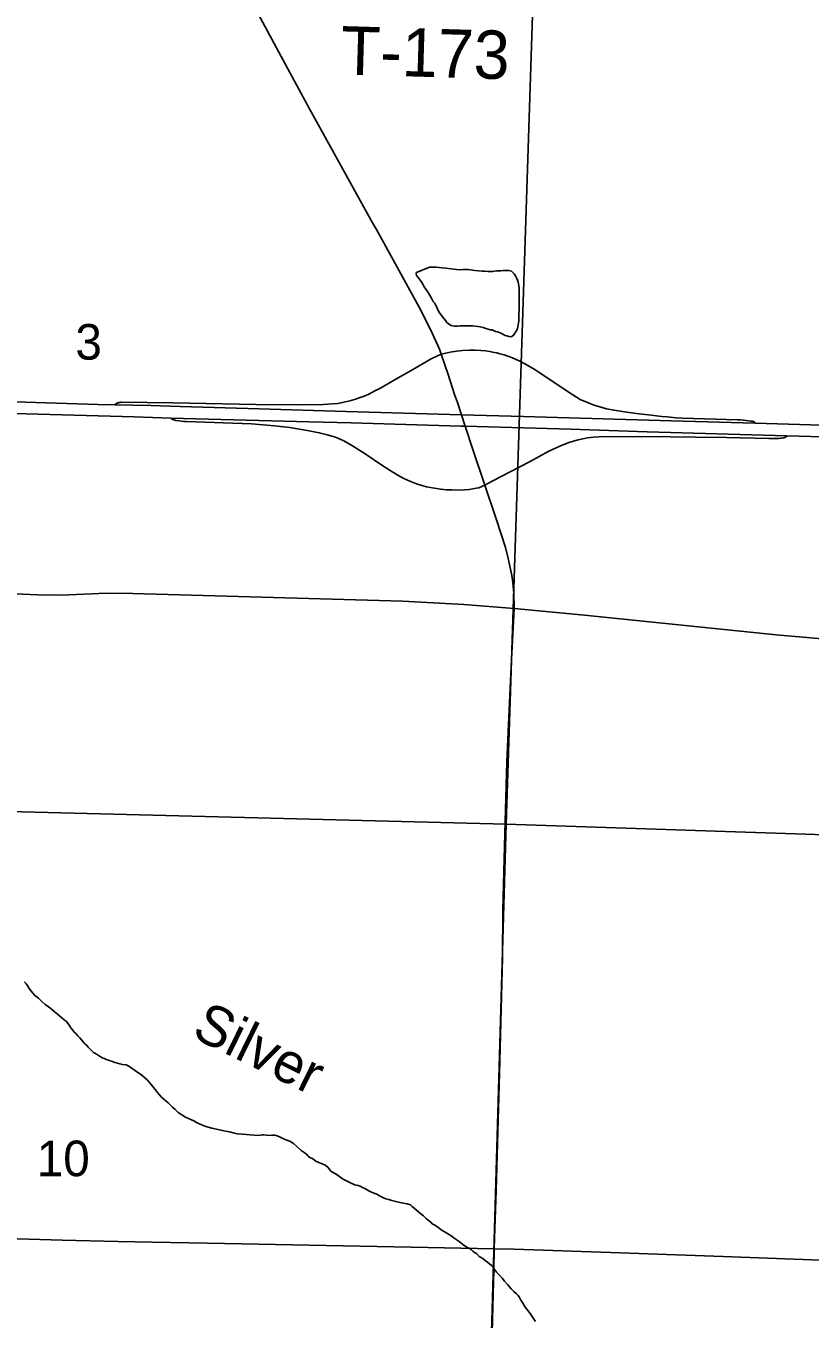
# Model space of a CAD drawing. Extents: x 1587405 to 1714697, y 1028970 to 1155083.
# Drawn here: x 1668786 to 1673654, y 1083782 to 1091803 of the extents above; entities that cross this region are included whole.
import ezdxf

# ---------------------------------------------------------------- set-up
doc = ezdxf.new("R2010")
doc.units = 0
for name, color, linetype in [('GM_X_County_Road', 7, 'Continuous'), ('GM_X_Interchange_Ramps', 7, 'Continuous'), ('GM_X_Minor_Lake', 7, 'Continuous'), ('GM_X_Minor_River', 7, 'Continuous'), ('GM_X_Minor_River_Text', 7, 'Continuous'), ('GM_X_Section', 7, 'Continuous'), ('GM_X_Section_Text', 7, 'Continuous'), ('GM_X_State_Route', 7, 'Continuous'), ('GM_X_Township_Road', 7, 'Continuous'), ('GM_X_Township_Road_Text', 7, 'Continuous')]:
    doc.layers.add(name, color=color, linetype=linetype)

msp = doc.modelspace()

# ---------------------------------------------------------------- linework, layer by layer
at = {"layer": 'GM_X_County_Road'}
for points in [[(1666432.5, 1088343.7), (1666777.1, 1088334.7), (1667433.2, 1088320.4), (1667777.7, 1088309), (1668483.1, 1088289.9), (1668860.3, 1088274.7), (1669008, 1088272.9), (1669286.8, 1088283.3), (1669450.9, 1088281.4), (1670615.7, 1088248.2), (1671124.2, 1088233.9), (1671316.8, 1088224.3), (1671504.8, 1088214.3), (1671816.4, 1088190.1)], [(1671816.4, 1088190.1), (1672254.1, 1088147.3), (1673442.9, 1088026.9), (1674129.6, 1087966.5), (1674423.7, 1087946.6)]]:
    msp.add_lwpolyline(points, dxfattribs=at)
at = {"layer": 'GM_X_Interchange_Ramps'}
for points in [[(1671363.4, 1089767.3), (1671332.5, 1089753.1), (1671302.4, 1089737.7), (1671177.9, 1089666.3), (1671082.7, 1089611.7), (1670982.1, 1089554.7), (1670952.1, 1089538.8), (1670914.3, 1089519.3), (1670886, 1089506.9), (1670861.8, 1089496.9), (1670831.8, 1089486.9), (1670805.8, 1089479.8), (1670779.9, 1089472.7), (1670750.9, 1089466.6), (1670723.2, 1089461.5), (1670689.6, 1089457.6), (1670631.2, 1089453.7), (1670496.8, 1089453.1), (1670212.8, 1089455.1), (1669802.1, 1089462.5), (1669697.1, 1089464.3), (1669379.4, 1089468.2), (1669375.3, 1089468), (1669371.3, 1089467.6), (1669367.4, 1089467.2), (1669362.9, 1089466.5), (1669358, 1089465.1), (1669355.1, 1089464.1), (1669352.3, 1089462.8), (1669349, 1089461.2), (1669345.5, 1089459.4), (1669342.1, 1089456.6), (1669339.7, 1089453.4)], [(1673312.5, 1089338.9), (1673310.3, 1089342.1), (1673307.6, 1089344.6), (1673304.9, 1089346.5), (1673300.8, 1089348.3), (1673294.7, 1089350.1), (1673285.7, 1089351.8), (1673271.6, 1089353.8), (1673256.6, 1089355.9), (1673239.1, 1089358), (1673221.9, 1089359.3), (1673202.3, 1089360.3), (1672860.9, 1089370.6), (1672819.8, 1089372.3), (1672765.4, 1089377), (1672732.8, 1089380.2), (1672651.3, 1089389.9), (1672589.6, 1089397.4), (1672500.6, 1089409.9), (1672436.8, 1089418.5), (1672390.2, 1089428.5), (1672347.7, 1089440.3), (1672313.5, 1089450.9), (1672281.5, 1089462.8), (1672227.1, 1089486.3), (1672179.9, 1089515), (1671940, 1089672.6), (1671886.3, 1089704.4), (1671852.7, 1089723.8), (1671806.1, 1089743.6), (1671753.9, 1089761.5), (1671727, 1089769.2), (1671708.8, 1089773.9), (1671682.3, 1089779.5), (1671665.6, 1089782.4), (1671638.3, 1089786.9), (1671610.2, 1089789.2), (1671573.7, 1089791), (1671540, 1089791.3), (1671497, 1089789.2), (1671457.8, 1089785.3), (1671420.4, 1089779.3), (1671392, 1089773.3), (1671363.4, 1089767.3)], [(1669685.5, 1089369.9), (1669689.2, 1089365.8), (1669693.1, 1089362.9), (1669697.2, 1089360.6), (1669704.6, 1089358.4), (1669716.7, 1089356.2), (1669738.6, 1089352.8), (1669749, 1089351.7), (1669766, 1089350), (1669779.9, 1089349.1), (1670185.9, 1089333.7), (1670329.4, 1089321.4), (1670424.4, 1089310.9), (1670484, 1089302.1), (1670544.7, 1089291.6), (1670607.2, 1089279.6), (1670657, 1089267.1), (1670707, 1089251), (1670756.4, 1089230.5), (1670803.5, 1089205.2), (1670892.1, 1089149.3), (1671002.4, 1089074), (1671046.5, 1089044.8), (1671091.3, 1089018.4), (1671132.3, 1088995.9), (1671169.6, 1088979.5), (1671210.8, 1088961.8), (1671242.9, 1088951.1), (1671272.8, 1088943.4), (1671298.2, 1088939.2), (1671359.5, 1088928.8), (1671397.3, 1088925.9), (1671431.4, 1088924.4), (1671468.6, 1088923.6), (1671508, 1088925.5), (1671536.7, 1088927.8), (1671559.7, 1088930.9), (1671580.8, 1088934.8), (1671596.5, 1088938.2), (1671621.2, 1088947.1), (1671635.4, 1088953.6)], [(1671635.4, 1088953.6), (1671680.6, 1088979.5), (1671911, 1089099.4), (1672032, 1089165.2), (1672099.3, 1089196.6), (1672156.1, 1089219.1), (1672214.4, 1089235.5), (1672272.7, 1089247.5), (1672308.1, 1089252), (1672342.9, 1089253.5), (1672580.6, 1089255.1), (1672786.9, 1089253.1), (1672942.6, 1089252.1), (1673135.1, 1089249.7), (1673397.9, 1089243.6), (1673420.9, 1089243.3), (1673435.2, 1089243.7), (1673448.5, 1089243.7), (1673459.2, 1089244), (1673470.6, 1089244.8), (1673479, 1089245.8), (1673486.3, 1089247), (1673490.2, 1089248.1), (1673494.9, 1089249.5), (1673497.9, 1089250.7), (1673501.3, 1089252.4), (1673504.3, 1089254.4), (1673509.2, 1089259.4)]]:
    msp.add_lwpolyline(points, dxfattribs=at)
at = {"layer": 'GM_X_Minor_Lake'}
for points in [[(1671297.8, 1090124.4), (1671307.8, 1090106.3), (1671313.8, 1090094.2), (1671321.8, 1090084.2), (1671327.7, 1090072.1), (1671333.7, 1090062.1), (1671339.7, 1090050), (1671345.7, 1090039.9), (1671349.7, 1090029.9), (1671371.7, 1089997.7), (1671379.7, 1089987.7), (1671391.7, 1089973.6), (1671399.7, 1089963.5), (1671415.8, 1089951.4), (1671425.8, 1089945.4), (1671443.8, 1089941.3), (1671453.9, 1089941.3), (1671467.9, 1089941.2), (1671480, 1089943.2), (1671494, 1089943.1), (1671514.1, 1089943.1), (1671528.1, 1089943.1), (1671544.2, 1089943), (1671560.3, 1089942.9), (1671574.3, 1089940.9), (1671590.3, 1089938.8), (1671606.4, 1089936.8), (1671624.5, 1089932.7), (1671640.5, 1089926.6), (1671654.5, 1089922.6), (1671668.6, 1089918.5), (1671680.6, 1089916.5), (1671700.7, 1089906.4), (1671712.7, 1089904.3), (1671724.7, 1089900.3), (1671742.8, 1089892.2), (1671760.8, 1089882.1), (1671770.8, 1089880.1), (1671790.9, 1089874), (1671802.9, 1089875.9), (1671815, 1089885.9), (1671821.1, 1089895.9), (1671831.1, 1089912), (1671837.2, 1089926), (1671839.2, 1089936), (1671841.2, 1089948.1), (1671843.3, 1089960.1), (1671845.3, 1089972.1), (1671845.4, 1090022.3), (1671847.5, 1090038.3), (1671847.5, 1090052.4), (1671847.5, 1090066.4), (1671847.6, 1090080.5), (1671847.6, 1090090.5), (1671847.6, 1090106.6), (1671847.7, 1090124.6), (1671847.7, 1090146.7), (1671847.7, 1090160.7), (1671847.8, 1090176.8), (1671845.8, 1090190.8), (1671843.8, 1090202.9), (1671841.8, 1090212.9), (1671837.9, 1090225), (1671833.9, 1090235), (1671825.9, 1090253.1), (1671815.9, 1090265.2), (1671799.9, 1090281.3), (1671783.8, 1090285.3), (1671769.8, 1090285.4), (1671757.7, 1090285.4), (1671747.7, 1090285.5), (1671733.6, 1090283.5), (1671721.6, 1090283.6), (1671709.6, 1090283.6), (1671695.5, 1090281.6), (1671683.5, 1090279.6), (1671669.4, 1090279.7), (1671653.3, 1090279.8), (1671635.3, 1090281.8), (1671617.2, 1090281.9), (1671597.2, 1090283.9), (1671573.1, 1090286), (1671559, 1090288.1), (1671545, 1090290.1), (1671531, 1090292.2), (1671516.9, 1090292.2), (1671498.9, 1090292.3), (1671480.8, 1090290.3), (1671458.7, 1090292.4), (1671392.5, 1090300.7), (1671368.4, 1090302.8), (1671350.4, 1090304.8), (1671332.3, 1090306.9), (1671316.2, 1090306.9), (1671302.2, 1090307), (1671290.2, 1090307), (1671209.8, 1090273.2)], [(1671209.8, 1090273.2), (1671207.8, 1090267.1), (1671209.8, 1090255.1), (1671221.8, 1090243), (1671233.8, 1090224.9), (1671243.8, 1090210.8), (1671251.8, 1090196.8), (1671257.8, 1090184.7), (1671267.8, 1090170.6), (1671279.8, 1090154.5), (1671289.8, 1090138.4), (1671297.8, 1090124.4)]]:
    msp.add_lwpolyline(points, dxfattribs=at)
at = {"layer": 'GM_X_Minor_River'}
for points in [[(1668775.4, 1085874.5), (1668787.4, 1085862.4), (1668795.4, 1085850.4), (1668807.4, 1085832.3), (1668821.4, 1085814.1), (1668839.4, 1085792), (1668863.5, 1085771.9), (1668885.5, 1085751.7), (1668905.5, 1085733.6), (1668925.5, 1085719.5), (1668943.6, 1085705.4), (1668959.6, 1085691.3), (1668981.6, 1085673.2), (1668997.7, 1085661.1), (1669009.7, 1085651), (1669023.7, 1085638.9), (1669035.7, 1085628.9), (1669043.7, 1085618.8), (1669053.7, 1085604.7), (1669065.7, 1085588.6), (1669077.7, 1085574.6), (1669085.7, 1085562.5), (1669095.7, 1085552.4), (1669107.7, 1085538.3), (1669121.8, 1085526.2), (1669133.8, 1085512.2), (1669147.8, 1085494.1), (1669161.8, 1085480), (1669171.8, 1085467.9), (1669181.8, 1085459.8), (1669195.8, 1085445.8), (1669205.8, 1085435.7), (1669217.9, 1085429.6), (1669229.9, 1085421.6), (1669264, 1085401.4), (1669274, 1085397.3), (1669284, 1085391.3), (1669298, 1085387.2), (1669310.1, 1085383.2), (1669324.1, 1085379.1), (1669338.1, 1085373.1), (1669354.2, 1085369), (1669370.2, 1085364.9), (1669386.3, 1085360.8), (1669408.4, 1085358.8), (1669428.4, 1085348.7), (1669442.4, 1085338.6), (1669458.5, 1085328.5), (1669474.5, 1085316.4), (1669490.5, 1085304.3), (1669506.5, 1085294.2), (1669522.6, 1085280.2), (1669538.6, 1085266.1), (1669552.6, 1085250), (1669572.6, 1085225.8), (1669588.6, 1085205.7), (1669600.6, 1085189.6), (1669614.6, 1085173.5), (1669628.7, 1085159.4), (1669642.7, 1085145.3), (1669656.7, 1085133.2), (1669668.7, 1085123.2), (1669680.7, 1085111.1), (1669696.7, 1085097), (1669712.8, 1085082.9), (1669730.8, 1085062.8), (1669754.8, 1085048.6), (1669776.9, 1085034.5), (1669794.9, 1085026.4), (1669813, 1085018.4), (1669829, 1085012.3), (1669845, 1085002.2), (1669871.1, 1084988.1), (1669903.2, 1084975.9), (1669939.3, 1084965.8), (1669969.4, 1084959.7), (1669995.4, 1084953.6), (1670025.5, 1084947.4), (1670049.6, 1084943.3), (1670071.7, 1084937.3), (1670097.7, 1084931.2), (1670127.8, 1084929.1), (1670155.9, 1084927), (1670226.1, 1084920.7), (1670240.2, 1084922.7), (1670252.2, 1084924.6), (1670262.3, 1084924.6), (1670280.3, 1084922.5), (1670294.4, 1084920.5), (1670312.4, 1084922.4), (1670330.5, 1084922.4)], [(1670330.5, 1084922.4), (1670346.6, 1084918.3), (1670360.6, 1084912.2), (1670376.6, 1084904.2), (1670398.7, 1084894.1), (1670424.7, 1084886), (1670446.8, 1084871.8), (1670464.8, 1084853.7), (1670494.9, 1084827.5), (1670512.9, 1084815.4), (1670526.9, 1084805.4), (1670536.9, 1084795.3), (1670548.9, 1084785.2), (1670567, 1084775.1), (1670585, 1084761), (1670605.1, 1084752.9), (1670625.1, 1084744.8), (1670643.2, 1084736.8), (1670659.2, 1084724.7), (1670679.2, 1084700.5), (1670717.3, 1084676.3), (1670751.3, 1084652.1), (1670783.4, 1084636), (1670805.5, 1084625.9), (1670827.5, 1084615.8), (1670847.6, 1084609.7), (1670861.6, 1084605.6), (1670875.6, 1084597.6), (1670893.7, 1084589.5), (1670913.7, 1084577.4), (1670935.8, 1084567.3), (1670963.8, 1084557.1), (1670981.9, 1084547.1), (1671001.9, 1084537), (1671020, 1084528.9), (1671038, 1084522.8), (1671058.1, 1084516.7), (1671082.1, 1084510.6), (1671108.2, 1084504.5), (1671130.3, 1084500.4), (1671152.3, 1084496.3), (1671172.4, 1084490.2), (1671184.4, 1084480.2), (1671236.5, 1084435.9), (1671254.5, 1084421.8), (1671270.5, 1084405.7), (1671284.6, 1084393.6), (1671298.6, 1084383.5), (1671308.6, 1084373.4), (1671324.6, 1084365.3), (1671340.7, 1084353.3), (1671362.7, 1084335.1), (1671398.8, 1084314.9), (1671424.8, 1084298.8), (1671450.9, 1084280.7), (1671474.9, 1084262.5), (1671499, 1084244.4), (1671519, 1084230.3), (1671539, 1084220.2), (1671551.1, 1084212.1), (1671561.1, 1084204.1), (1671571.1, 1084196), (1671583.1, 1084187.9), (1671599.1, 1084169.8), (1671623.2, 1084157.7), (1671637.2, 1084145.6), (1671651.2, 1084135.6), (1671665.3, 1084123.5), (1671679.3, 1084111.4), (1671691.3, 1084095.3), (1671707.3, 1084073.1), (1671725.3, 1084055), (1671741.3, 1084036.9), (1671757.3, 1084016.8), (1671775.3, 1083996.7), (1671797.4, 1083970.5), (1671815.4, 1083952.4), (1671831.4, 1083938.3), (1671841.4, 1083928.2), (1671849.4, 1083916.2), (1671857.4, 1083900.1), (1671871.4, 1083880), (1671885.4, 1083855.9), (1671903.4, 1083833.7), (1671919.4, 1083811.6), (1671933.4, 1083791.5), (1671949.4, 1083767.4)]]:
    msp.add_lwpolyline(points, dxfattribs=at)
at = {"layer": 'GM_X_Section'}
for points in [[(1666555.8, 1092129.2), (1666653.8, 1092126.1), (1671935.5, 1091998.3), (1671767.3, 1086851.1), (1666401.8, 1086987.9)], [(1671935.5, 1091998.3), (1677212.6, 1091818.6), (1677028.4, 1086675.5), (1671767.3, 1086851.1)], [(1666401.8, 1086987.9), (1671767.3, 1086851.1), (1671613.3, 1081549.7), (1666261.8, 1081696.4)], [(1671767.3, 1086851.1), (1677028.4, 1086675.5), (1676906.4, 1081379.7), (1671613.3, 1081549.7)]]:
    msp.add_lwpolyline(points, close=True, dxfattribs=at)
at = {"layer": 'GM_X_State_Route'}
for points in [[(1670200.4, 1091926.8), (1670411, 1091536.7), (1670546.2, 1091287.6), (1670938.1, 1090581.3)], [(1670938.1, 1090581.3), (1670961.5, 1090539.3), (1671216.2, 1090077.1)], [(1671216.2, 1090077.1), (1671226.6, 1090058.3), (1671299.3, 1089915.3), (1671353.2, 1089797.2), (1671363.4, 1089767.3), (1671407, 1089640.3), (1671447.1, 1089517.2), (1671464.2, 1089465.9)], [(1663129.3, 1089562.6), (1664326.7, 1089527.5), (1664802.4, 1089513.6), (1665146.8, 1089504.9), (1665999.8, 1089479), (1666466.3, 1089465.4), (1666967.5, 1089450.6), (1668017.3, 1089419.6), (1668788.2, 1089396.4), (1669458.1, 1089378.1), (1669685.5, 1089369.9), (1670543.4, 1089347.3), (1670805.9, 1089341.7), (1671281.5, 1089326.4), (1671486.5, 1089320.5)], [(1663855.9, 1089615.9), (1664249.3, 1089603.6), (1664724.8, 1089589.9), (1665511.8, 1089567), (1666118.4, 1089549.3), (1666468.4, 1089539.4), (1666511.9, 1089538.3), (1667151.3, 1089519.2), (1667512.1, 1089509.5), (1668003.8, 1089494.3), (1668331.7, 1089484.1), (1669231.9, 1089455.1), (1669339.7, 1089453.4), (1669561.4, 1089449.1), (1669742.9, 1089441.8), (1670233.2, 1089427.2), (1670773.7, 1089411.3), (1671489.2, 1089390.8), (1671874.8, 1089379.5), (1672794.2, 1089353.7), (1673312.5, 1089338.9), (1673795.5, 1089323.8)], [(1671464.2, 1089465.9), (1671489.2, 1089390.8), (1671512.5, 1089319.8), (1671560.1, 1089175.4), (1671635.4, 1088953.6), (1671702.5, 1088751.2), (1671737.8, 1088644.9), (1671763.2, 1088567.2), (1671779.7, 1088498.4), (1671794.7, 1088432.7), (1671801.6, 1088394.5)], [(1671486.5, 1089320.5), (1671512.5, 1089319.8), (1672167.2, 1089301.1), (1672642.9, 1089285.9), (1673509.2, 1089259.4), (1674250.4, 1089240.1)], [(1671801.6, 1088394.5), (1671806.7, 1088366.9), (1671814.2, 1088286.2), (1671816.4, 1088190.1), (1671800.9, 1087873.4)], [(1671800.9, 1087873.4), (1671787.9, 1087605.4), (1671771.4, 1087237.8), (1671758.9, 1086794.7), (1671747.4, 1086318.8), (1671743.4, 1086023.3), (1671728.7, 1085383.4), (1671720.4, 1085088.1), (1671704.7, 1084579.4), (1671694.5, 1084284.2), (1671692.9, 1084217.9), (1671689.6, 1084087.2), (1671683.9, 1083857.5), (1671676, 1083545.7)]]:
    msp.add_lwpolyline(points, dxfattribs=at)
at = {"layer": 'GM_X_Township_Road'}
for points in [[(1666333.8, 1084353.1), (1667059.2, 1084331.7), (1667764.5, 1084308.8), (1669011.5, 1084271.4), (1669356, 1084263.9), (1669569.3, 1084258.8), (1669914, 1084253.4), (1671177.6, 1084228.6), (1671692.9, 1084217.9)], [(1671692.9, 1084217.9), (1671817.6, 1084215.4), (1672473.8, 1084192.2), (1673113.6, 1084170.1), (1673720.5, 1084148.5), (1674311, 1084129.5), (1675097.9, 1084103.5), (1676525.1, 1084055.5), (1676902.4, 1084042), (1676951.5, 1084039.9), (1676981.9, 1084038.6)]]:
    msp.add_lwpolyline(points, dxfattribs=at)

# ---------------------------------------------------------------- texts
at = {"layer": 'GM_X_Minor_River_Text'}
msp.add_text('Silver', height=250, rotation=333.87641, dxfattribs=at).set_placement((1669806.9, 1085535.1))
at = {"layer": 'GM_X_Section_Text'}
for s, p in [('3', (1669093.5, 1089732.6)), ('10', (1668853.7, 1084668.2))]:
    msp.add_text(s, height=221, rotation=0.00001, dxfattribs=at).set_placement(p)
at = {"layer": 'GM_X_Township_Road_Text'}
msp.add_text('T-173', height=300, rotation=358.31519, dxfattribs=at).set_placement((1670737, 1091502))

doc.saveas('drawing.dxf')
